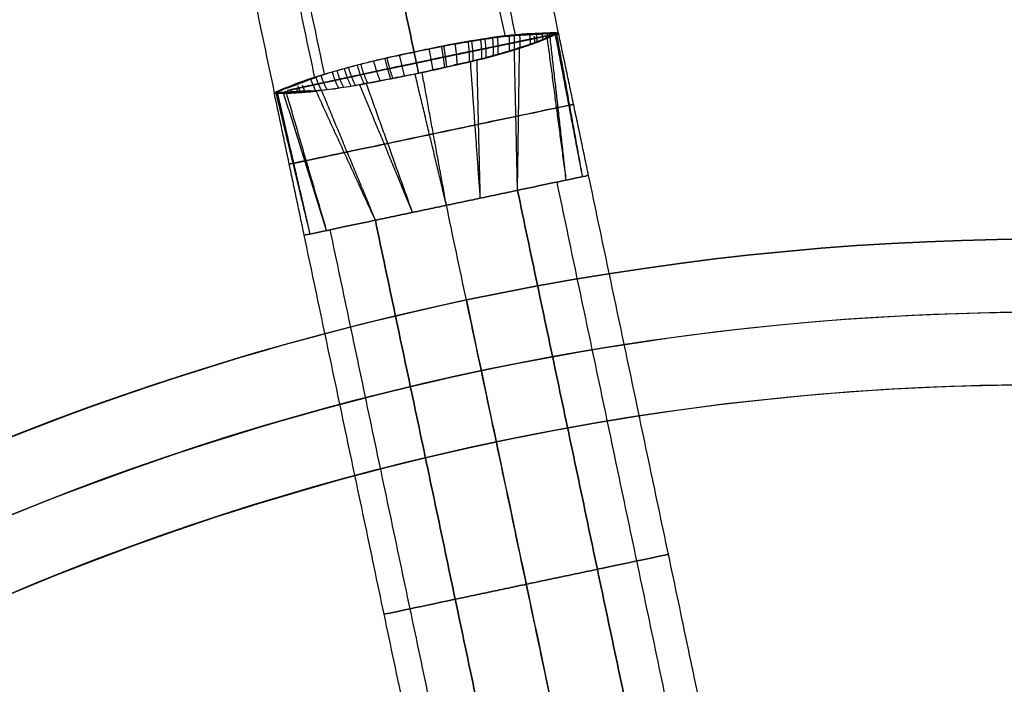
# Model space of a CAD drawing. Header units: millimetres. Extents: x -130 to 129, y 0 to 422.
# Tile 451 of 656: x -11.3 to -1.13, y 317.41 to 324.27. Entities that reach past the tile are written whole.
import ezdxf

# ---------------------------------------------------------------- set-up
doc = ezdxf.new("R2010")
doc.units = ezdxf.units.MM
doc.layers.add('Capa 01', color=7, linetype='Continuous')
doc.layers.add('NEGRO', color=7, linetype='Continuous', true_color=0x363535)
doc.layers.add('PANTALLA', color=7, linetype='Continuous', true_color=0xffffff)

# ---------------------------------------------------------------- blocks, each defined once
blk = doc.blocks.new('DOME 29912')
at = {"layer": 'NEGRO', "extrusion": (0, 0, -1)}
for centre, radius, start, end in [((0.703, 292.998, -150.75), 116.5, 15.3192, 195.3192), ((0.703, 292.998, -150.75), 115.5, 15.3192, 195.3192), ((0.703, 292.998, -156), 116.5, 15.3192, 195.3192), ((0.703, 292.998, -145.5), 115.5, 15.3192, 195.3192), ((0.703, 292.998, -156), 115.5, 15.3192, 195.3192), ((0.703, 292.998, -158), 115, 48.09867, 228.09867), ((0.703, 292.998, -158), 112, 48.09867, 228.09867), ((0.703, 292.998, -144.5), 106.5, 15.3192, 195.3192), ((0.703, 292.998, -145), 106.5, 15.3192, 195.3192), ((0.703, 292.998, -158), 115, 228.09867, 48.09867), ((0.703, 292.998, -158), 112, 228.09867, 48.09867), ((0.703, 292.998, -151.5), 115, 260.06392, 16.13341), ((0.703, 292.998, -160.376), 28.25, 53.9492, 233.9492), ((0.703, 292.998, -159.626), 27.5, 53.9492, 233.9492), ((0.703, 292.998, -151.5), 112, 260.11658, 16.08075), ((0.703, 292.998, -145.5), 116.5, 195.3192, 15.3192), ((0.703, 292.998, -156), 116.5, 195.3192, 15.3192), ((0.703, 292.998, -150.75), 116.5, 195.3192, 15.3192), ((0.703, 292.998, -156), 115.5, 195.3192, 15.3192), ((0.703, 292.998, -150.75), 115.5, 195.3192, 15.3192), ((0.703, 292.998, -156), 29, 78.0987, 258.0987), ((0.703, 292.998, -155), 29, 78.0987, 258.0987), ((0.703, 292.998, -161.376), 28.25, 53.9492, 233.9492), ((0.703, 292.998, -159.876), 27.5, 53.9492, 233.9492), ((0.703, 292.998, -156), 29, 258.0987, 78.0987), ((0.703, 292.998, -155), 29, 258.0987, 78.0987), ((0.703, 292.998, -145), 106.5, 195.3192, 15.3192), ((0.703, 292.998, -144.5), 106.5, 195.3192, 15.3192)]:
    blk.add_arc(centre, radius, start, end, dxfattribs=at)
at = {"layer": 'NEGRO'}
for centre, radius, start, end in [((-0.703, 292.998, 145.5), 116.5, 344.6808, 164.6808), ((-0.703, 292.998, 144), 115, 344.6808, 164.6808), ((-0.703, 292.998, 145), 115, 344.6808, 131.90133), ((-0.703, 292.998, 145), 115, 344.6808, 131.90133), ((-0.703, 292.998, 145), 112, 311.90133, 131.90133), ((-0.703, 292.998, 144), 106.5, 344.6808, 164.6808), ((-0.703, 292.998, 145), 112, 131.90133, 311.90133), ((-0.703, 292.998, 145.5), 115.5, 164.6808, 344.6808), ((-0.703, 292.998, 144), 115, 164.6808, 344.6808), ((-0.703, 292.998, 145), 115, 164.6808, 311.90133), ((-0.703, 292.998, 145), 115, 164.6808, 311.90133), ((-0.703, 292.998, 154), 29, 281.9013, 101.9013), ((-0.703, 292.998, 154), 29, 101.9013, 281.9013), ((-0.703, 292.998, 159.376), 28.25, 306.0508, 126.0508), ((-0.703, 292.998, 144), 106.5, 164.6808, 344.6808), ((-0.703, 292.998, 159.376), 27.5, 306.0508, 126.0508)]:
    blk.add_arc(centre, radius, start, end, dxfattribs=at)
at = {"layer": 'NEGRO', "extrusion": (0.685932, 0.005192, -0.727647)}
blk.add_arc((324.081, 105.047, -117.326), 0.5, 81.603, 98.038, dxfattribs=at)
at = {"layer": 'NEGRO', "extrusion": (0.629683, 0.272084, -0.727647)}
blk.add_arc((300.328, 195.197, -30.476), 0.5, 261.962, 278.397, dxfattribs=at)
at = {"layer": 'NEGRO', "extrusion": (-0.206227, 0.978504, 0)}
for centre, start, end in [((-60.486, 156.75, 312.844), 90, 270), ((-58.986, 156.75, 312.844), 270, 360), ((-58.986, 156.75, 312.844), 0, 90)]:
    blk.add_arc(centre, 0.75, start, end, dxfattribs=at)
at = {"layer": 'NEGRO'}
for points, weights, degree in [([(111.234, 262.335, 144.439), (172.559, 486.209, 144.439), (-51.315, 547.534, 144.439), (-112.64, 323.66, 144.439)], [0.816490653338, 0.272163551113, 0.272163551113, 0.816490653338], 3), ([(110.552, 262.522, 145.146), (171.504, 485.032, 145.146), (-51.006, 545.984, 145.146), (-111.958, 323.474, 145.146)], [0.816490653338, 0.272163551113, 0.272163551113, 0.816490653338], 3), ([(-5.902, 324.123, 156.059), (-5.898, 324.094, 156.057), (-5.896, 324.065, 156.056)], [0.999999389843, 0.998327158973, 0.999999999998], 2), ([(-5.851, 324.127, 156.169), (-5.847, 324.107, 156.168), (-5.845, 324.087, 156.167)], [0.999999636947, 0.999203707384, 0.999999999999], 2), ([(-5.808, 324.129, 156.283), (-5.805, 324.117, 156.282), (-5.804, 324.105, 156.281)], [0.999999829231, 0.99968787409, 1], 2), ([(-5.774, 324.129, 156.4), (-5.773, 324.123, 156.399), (-5.772, 324.116, 156.398)], [0.999999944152, 0.999912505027, 1], 2), ([(-5.755, 324.121, 157.02), (-5.755, 324.12, 157.021), (-5.755, 324.12, 157.021)], [0.999981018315, 0.999989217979, 1], 2), ([(-6.668, 324.042, 155.361), (-6.652, 323.935, 155.358), (-6.654, 323.835, 155.397)], [1, 0.977631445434, 1], 2), ([(-6.632, 324.051, 158.124), (-6.615, 323.943, 158.126), (-6.618, 323.842, 158.087)], [0.999999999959, 0.977250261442, 0.999999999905], 2), ([(-6.539, 324.062, 155.421), (-6.524, 323.962, 155.418), (-6.529, 323.866, 155.45)], [1, 0.980002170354, 1], 2), ([(-6.495, 324.073, 158.054), (-6.48, 323.971, 158.057), (-6.485, 323.874, 158.026)], [0.999999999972, 0.979686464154, 0.999999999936], 2), ([(-6.416, 324.08, 155.494), (-6.403, 323.987, 155.49), (-6.41, 323.897, 155.514)], [1, 0.982811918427, 1], 2), ([(-6.366, 324.092, 157.971), (-6.353, 323.998, 157.976), (-6.36, 323.907, 157.952)], [0.999999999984, 0.982632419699, 0.999999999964], 2), ([(-6.246, 324.107, 157.875), (-6.236, 324.023, 157.882), (-6.244, 323.94, 157.866)], [0.999999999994, 0.985992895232, 0.999999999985], 2), ([(-6.188, 323.962, 155.677), (-6.182, 324.034, 155.669), (-6.19, 324.106, 155.675)], [1, 0.989590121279, 1], 2), ([(-6.032, 324.116, 155.855), (-6.025, 324.066, 155.849), (-6.027, 324.016, 155.85)], [0.99999908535, 0.994984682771, 0.999999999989], 2), ([(-5.983, 324.1, 157.581), (-5.98, 324.063, 157.584), (-5.981, 324.026, 157.584)], [0.998141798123, 0.996305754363, 1], 2), ([(-5.963, 324.119, 155.954), (-5.958, 324.08, 155.95), (-5.957, 324.041, 155.949)], [0.999999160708, 0.996931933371, 0.999999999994], 2), ([(-5.863, 324.102, 157.37), (-5.862, 324.087, 157.37), (-5.861, 324.073, 157.371)], [0.999164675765, 0.999169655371, 1], 2), ([(-5.818, 324.108, 157.256), (-5.817, 324.101, 157.257), (-5.816, 324.093, 157.257)], [0.999625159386, 0.999701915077, 1], 2), ([(-5.782, 324.115, 157.139), (-5.781, 324.112, 157.14), (-5.781, 324.109, 157.14)], [0.999882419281, 0.999922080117, 1], 2), ([(-7.224, 323.935, 158.25), (-7.199, 323.82, 158.25), (-7.178, 323.717, 158.197)], [1, 0.973229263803, 1], 2), ([(-7.177, 323.717, 155.303), (-7.199, 323.82, 155.25), (-7.224, 323.935, 155.25)], [1, 0.973229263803, 1], 2), ([(-7.071, 323.968, 158.242), (-7.047, 323.852, 158.242), (-7.031, 323.748, 158.19)], [0.999999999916, 0.973409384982, 0.999999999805], 2), ([(-6.942, 323.993, 155.278), (-6.921, 323.88, 155.277), (-6.911, 323.776, 155.326)], [1, 0.974498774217, 1], 2), ([(-6.92, 323.998, 158.218), (-6.899, 323.884, 158.218), (-6.889, 323.78, 158.169)], [0.99999999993, 0.974182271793, 0.999999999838], 2), ([(-6.803, 324.019, 155.312), (-6.785, 323.908, 155.311), (-6.782, 323.805, 155.355)], [1, 0.975807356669, 1], 2), ([(-7.642, 323.842, 158.187), (-7.614, 323.733, 158.189), (-7.575, 323.638, 158.144)], [1, 0.975812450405, 1], 2), ([(-7.526, 323.871, 155.282), (-7.5, 323.758, 155.282), (-7.467, 323.658, 155.331)], [1, 0.974182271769, 0.999999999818], 2), ([(-7.505, 323.874, 158.222), (-7.479, 323.762, 158.223), (-7.445, 323.664, 158.174)], [1, 0.974499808, 1], 2), ([(-7.376, 323.903, 155.258), (-7.351, 323.788, 155.258), (-7.324, 323.686, 155.31)], [1, 0.973409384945, 0.999999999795], 2), ([(-8.071, 323.732, 155.529), (-8.046, 323.641, 155.524), (-8.002, 323.561, 155.548)], [1, 0.982632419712, 0.999999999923], 2), ([(-8.021, 323.742, 158.006), (-7.995, 323.652, 158.01), (-7.953, 323.572, 157.986)], [1, 0.982811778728, 1], 2), ([(-7.946, 323.767, 155.446), (-7.919, 323.668, 155.443), (-7.874, 323.581, 155.474)], [1, 0.97968646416, 0.999999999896], 2), ([(-7.902, 323.775, 158.079), (-7.874, 323.677, 158.082), (-7.831, 323.591, 158.05)], [1, 0.98000094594, 1], 2), ([(-7.812, 323.802, 155.376), (-7.783, 323.697, 155.374), (-7.74, 323.606, 155.413)], [1, 0.977250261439, 0.999999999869], 2), ([(-7.775, 323.808, 158.139), (-7.747, 323.705, 158.142), (-7.705, 323.613, 158.103)], [1, 0.977634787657, 1], 2), ([(-112.64, 323.66, 144.439), (-173.966, 99.787, 144.439), (49.908, 38.461, 144.439), (111.234, 262.335, 144.439)], [0.816490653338, 0.272163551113, 0.272163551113, 0.816490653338], 3), ([(-8.238, 323.674, 157.825), (-8.216, 323.605, 157.831), (-8.182, 323.542, 157.823)], [1, 0.989590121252, 1], 2), ([(-8.187, 323.698, 155.625), (-8.163, 323.617, 155.618), (-8.122, 323.544, 155.634)], [1, 0.985992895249, 0.999999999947], 2), ([(-8.642, 323.513, 156.48), (-8.642, 323.512, 156.479), (-8.642, 323.511, 156.479)], [0.999981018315, 0.999989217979, 1], 2), ([(-8.625, 323.516, 157.101), (-8.625, 323.516, 157.101), (-8.625, 323.515, 157.102)], [0.99998155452, 0.999989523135, 1], 2), ([(-8.616, 323.518, 156.361), (-8.615, 323.515, 156.36), (-8.614, 323.512, 156.36)], [0.999882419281, 0.999922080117, 1], 2), ([(-8.593, 323.523, 157.218), (-8.592, 323.52, 157.219), (-8.591, 323.517, 157.219)], [0.999884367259, 0.999923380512, 1], 2), ([(-8.58, 323.526, 156.244), (-8.578, 323.519, 156.243), (-8.575, 323.512, 156.243)], [0.999625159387, 0.999701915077, 1], 2), ([(-8.551, 323.532, 157.332), (-8.549, 323.525, 157.333), (-8.546, 323.518, 157.333)], [0.999628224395, 0.999704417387, 1], 2), ([(-8.535, 323.539, 156.13), (-8.531, 323.525, 156.13), (-8.526, 323.511, 156.129)], [0.999164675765, 0.999169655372, 1], 2), ([(-8.5, 323.546, 157.443), (-8.496, 323.532, 157.444), (-8.491, 323.519, 157.444)], [0.999163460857, 0.999168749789, 1], 2), ([(-8.442, 323.567, 157.549), (-8.435, 323.543, 157.55), (-8.425, 323.521, 157.551)], [0.998558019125, 0.99808952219, 1], 2), ([(-8.425, 323.586, 155.919), (-8.414, 323.55, 155.916), (-8.397, 323.517, 155.916)], [0.998141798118, 0.996305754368, 1], 2), ([(-8.379, 323.595, 157.648), (-8.367, 323.56, 157.651), (-8.351, 323.526, 157.65)], [0.998111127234, 0.996246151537, 1], 2), ([(-111.958, 323.474, 145.146), (-172.91, 100.964, 145.146), (49.6, 40.012, 145.146), (110.552, 262.522, 145.146)], [0.816490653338, 0.272163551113, 0.272163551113, 0.816490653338], 3)]:
    blk.add_rational_spline(points, weights, degree=degree, dxfattribs=at)
for points, degree in [([(-5.732, 324.13, 156.75), (-6.578, 328.146, 156.75)], 1), ([(-7.115, 328.032, 155.59), (-6.285, 324.097, 155.59)], 1), ([(-6.177, 324.114, 157.811), (-7.008, 328.055, 157.811)], 1), ([(-7.224, 323.935, 158.25), (-8.046, 327.836, 158.25)], 1), ([(-8.046, 327.836, 155.25), (-7.224, 323.935, 155.25)], 1), ([(-9.084, 327.617, 157.811), (-8.252, 323.669, 157.811)], 1), ([(-8.149, 323.71, 155.59), (-8.977, 327.64, 155.59)], 1), ([(-9.513, 327.527, 156.75), (-8.667, 323.511, 156.75)], 1), ([(-5.484, 322.649, 157.05), (-5.75, 324.123, 156.991)], 1), ([(-5.739, 324.128, 156.905), (-5.734, 324.129, 156.853), (-5.732, 324.13, 156.802), (-5.732, 324.13, 156.75)], 3), ([(-5.422, 322.662, 156.75), (-5.732, 324.129, 156.71)], 1), ([(-5.653, 322.614, 156.204), (-5.848, 324.086, 156.16)], 1), ([(-5.653, 322.614, 157.296), (-5.819, 324.092, 157.267)], 1), ([(-5.484, 322.649, 156.45), (-5.764, 324.118, 156.432)], 1), ([(-6.156, 322.507, 156), (-6.188, 323.962, 155.677)], 1), ([(-6.187, 323.962, 155.678), (-6.188, 323.962, 155.678), (-6.188, 323.962, 155.677), (-6.188, 323.962, 155.677)], 3), ([(-6.156, 322.507, 157.5), (-6.135, 323.974, 157.769)], 1), ([(-6.54, 322.427, 156), (-6.641, 323.838, 155.402)], 1), ([(-6.54, 322.427, 157.5), (-6.574, 323.852, 158.069)], 1), ([(-6.89, 322.353, 157.5), (-7.141, 323.724, 158.197)], 1), ([(-6.89, 322.353, 156), (-7.214, 323.709, 155.303)], 1), ([(-8.659, 323.513, 156.595), (-8.665, 323.512, 156.647), (-8.667, 323.511, 156.698), (-8.667, 323.511, 156.75)], 3), ([(-8.647, 323.51, 156.988), (-8.182, 323.542, 157.823), (-8.181, 323.542, 157.823), (-8.649, 323.515, 156.987)], 3), ([(-8.297, 322.056, 156.45), (-8.648, 323.513, 156.509)], 1), ([(-8.297, 322.056, 157.05), (-8.633, 323.514, 157.068)], 1), ([(-8.127, 322.092, 156.204), (-8.571, 323.512, 156.233)], 1), ([(-8.127, 322.092, 157.296), (-8.543, 323.518, 157.34)], 1), ([(-7.624, 322.198, 156), (-8.235, 323.531, 155.731)], 1), ([(-8.182, 323.542, 157.823), (-7.624, 322.198, 157.5)], 1), ([(-7.24, 322.279, 156), (-7.784, 323.597, 155.431)], 1), ([(-7.24, 322.279, 157.5), (-7.717, 323.611, 158.098)], 1), ([(-8.358, 322.043, 156.75), (-8.667, 323.51, 156.79)], 1), ([(-3.773, 314.834, 156.75), (-5.422, 322.662, 156.75)], 1), ([(-6.156, 322.507, 156), (-7.624, 322.198, 156)], 1), ([(-7.624, 322.198, 157.5), (-6.156, 322.507, 157.5)], 1), ([(-4.506, 314.679, 156), (-6.156, 322.507, 156)], 1), ([(-6.156, 322.507, 157.5), (-4.506, 314.679, 157.5)], 1), ([(-4.099, 314.765, 157.374), (-5.748, 322.593, 157.374)], 1), ([(-4.099, 314.765, 156.126), (-5.748, 322.593, 156.126)], 1), ([(-5.24, 314.525, 156), (-6.89, 322.353, 156)], 1), ([(-5.24, 314.525, 157.5), (-6.89, 322.353, 157.5)], 1), ([(-5.974, 314.37, 157.5), (-7.624, 322.198, 157.5)], 1), ([(-7.624, 322.198, 156), (-5.974, 314.37, 156)], 1), ([(-6.44, 314.272, 156.17), (-8.09, 322.1, 156.17)], 1), ([(-6.44, 314.272, 157.33), (-8.09, 322.1, 157.33)], 1), ([(-6.708, 314.215, 156.75), (-8.358, 322.043, 156.75)], 1), ([(-6.684, 321.374, 154), (-6.684, 321.374, 156)], 1), ([(-6.684, 321.374, 156), (-4.879, 312.812, 156)], 1), ([(-6.684, 321.374, 154), (-4.879, 312.812, 154)], 1), ([(-4.599, 320.978, 161.376), (-4.599, 320.978, 159.376)], 1), ([(-4.495, 320.235, 159.876), (-4.495, 320.235, 159.376)], 1), ([(-6.799, 318.284, 156), (-5.331, 318.593, 156)], 1), ([(-5.331, 318.593, 157.5), (-6.799, 318.284, 157.5)], 1)]:
    blk.add_open_spline(points, degree=degree, dxfattribs=at)
for points, knots in [([(-6.19, 324.106, 155.675), (-6.096, 324.113, 155.767), (-6.013, 324.116, 155.871), (-5.945, 324.12, 155.983), (-5.907, 324.122, 156.046), (-5.874, 324.125, 156.112), (-5.846, 324.127, 156.18), (-5.812, 324.129, 156.262), (-5.785, 324.13, 156.348), (-5.766, 324.129, 156.434), (-5.76, 324.128, 156.46), (-5.755, 324.127, 156.487), (-5.75, 324.126, 156.513)], [0, 0, 0, 0, 0.0003934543, 0.0003934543, 0.0003934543, 0.0006125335, 0.0006125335, 0.0006125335, 0.0008782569, 0.0008782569, 0.0008782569, 0.0009577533, 0.0009577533, 0.0009577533, 0.0009577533]), ([(-6.188, 323.962, 155.677), (-6.092, 323.994, 155.763), (-6.007, 324.022, 155.866), (-5.939, 324.048, 155.978), (-5.901, 324.063, 156.042), (-5.868, 324.077, 156.108), (-5.841, 324.089, 156.177), (-5.808, 324.103, 156.26), (-5.782, 324.114, 156.346), (-5.764, 324.118, 156.433), (-5.758, 324.12, 156.459), (-5.754, 324.121, 156.486), (-5.749, 324.121, 156.512)], [1.9533464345, 1.9533464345, 1.9533464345, 1.9533464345, 1.953746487, 1.953746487, 1.953746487, 1.9539704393, 1.9539704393, 1.9539704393, 1.9542375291, 1.9542375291, 1.9542375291, 1.9543168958, 1.9543168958, 1.9543168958, 1.9543168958]), ([(-5.75, 324.126, 156.513), (-5.753, 324.121, 156.486), (-5.758, 324.12, 156.46), (-5.764, 324.118, 156.433), (-5.782, 324.114, 156.346), (-5.808, 324.103, 156.26), (-5.841, 324.089, 156.178), (-5.868, 324.077, 156.109), (-5.901, 324.063, 156.042), (-5.939, 324.048, 155.979), (-6.006, 324.022, 155.867), (-6.091, 323.994, 155.764), (-6.187, 323.962, 155.678)], [0.0009577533, 0.0009577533, 0.0009577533, 0.0009577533, 0.0010379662, 0.0010379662, 0.0010379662, 0.0013079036, 0.0013079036, 0.0013079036, 0.0015342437, 0.0015342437, 0.0015342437, 0.0019385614, 0.0019385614, 0.0019385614, 0.0019385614]), ([(-6.136, 324.117, 157.768), (-6.1, 324.12, 157.729), (-6.066, 324.122, 157.688), (-6.034, 324.123, 157.646), (-5.951, 324.127, 157.536), (-5.882, 324.129, 157.413), (-5.833, 324.132, 157.285), (-5.826, 324.133, 157.266), (-5.819, 324.133, 157.248), (-5.813, 324.133, 157.23), (-5.782, 324.135, 157.139), (-5.759, 324.135, 157.044), (-5.745, 324.131, 156.949), (-5.743, 324.13, 156.934), (-5.741, 324.129, 156.92), (-5.739, 324.128, 156.905)], [1.0012445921, 1.0012445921, 1.0012445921, 1.0012445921, 1.001404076, 1.001404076, 1.001404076, 1.0018209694, 1.0018209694, 1.0018209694, 1.0018789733, 1.0018789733, 1.0018789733, 1.0021686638, 1.0021686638, 1.0021686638, 1.0022134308, 1.0022134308, 1.0022134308, 1.0022134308]), ([(-5.738, 324.123, 156.905), (-5.741, 324.129, 156.92), (-5.743, 324.13, 156.934), (-5.745, 324.131, 156.949), (-5.759, 324.135, 157.044), (-5.782, 324.135, 157.139), (-5.813, 324.133, 157.23), (-5.819, 324.133, 157.248), (-5.826, 324.133, 157.266), (-5.833, 324.132, 157.284), (-5.882, 324.129, 157.413), (-5.951, 324.127, 157.536), (-6.034, 324.123, 157.646), (-6.066, 324.122, 157.688), (-6.1, 324.12, 157.729), (-6.136, 324.117, 157.768)], [0.000984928, 0.000984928, 0.000984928, 0.000984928, 0.0010295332, 0.0010295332, 0.0010295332, 0.0013197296, 0.0013197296, 0.0013197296, 0.0013778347, 0.0013778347, 0.0013778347, 0.001795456, 0.001795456, 0.001795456, 0.0019552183, 0.0019552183, 0.0019552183, 0.0019552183]), ([(-5.739, 324.128, 156.905), (-5.74, 324.123, 156.92), (-5.742, 324.123, 156.935), (-5.744, 324.123, 156.95), (-5.757, 324.12, 157.046), (-5.778, 324.111, 157.141), (-5.808, 324.097, 157.232), (-5.814, 324.095, 157.25), (-5.82, 324.092, 157.269), (-5.827, 324.088, 157.287), (-5.875, 324.066, 157.418), (-5.944, 324.038, 157.542), (-6.03, 324.009, 157.651), (-6.063, 323.998, 157.692), (-6.098, 323.986, 157.731), (-6.135, 323.974, 157.768)], [2.0029995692, 2.0029995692, 2.0029995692, 2.0029995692, 2.0030444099, 2.0030444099, 2.0030444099, 2.0033366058, 2.0033366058, 2.0033366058, 2.003395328, 2.003395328, 2.003395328, 2.0038251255, 2.0038251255, 2.0038251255, 2.0039861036, 2.0039861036, 2.0039861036, 2.0039861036]), ([(-6.135, 323.974, 157.768), (-6.098, 323.986, 157.731), (-6.063, 323.998, 157.692), (-6.03, 324.009, 157.651), (-5.944, 324.038, 157.542), (-5.875, 324.066, 157.418), (-5.827, 324.088, 157.287), (-5.82, 324.092, 157.269), (-5.814, 324.095, 157.251), (-5.808, 324.097, 157.232), (-5.778, 324.111, 157.141), (-5.757, 324.12, 157.046), (-5.744, 324.123, 156.95), (-5.742, 324.123, 156.935), (-5.74, 324.123, 156.92), (-5.738, 324.123, 156.905)], [0, 0, 0, 0, 0.0001607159, 0.0001607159, 0.0001607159, 0.0005898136, 0.0005898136, 0.0005898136, 0.0006484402, 0.0006484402, 0.0006484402, 0.0009401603, 0.0009401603, 0.0009401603, 0.000984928, 0.000984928, 0.000984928, 0.000984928]), ([(-5.732, 324.13, 156.75), (-5.732, 324.13, 156.737), (-5.733, 324.13, 156.657), (-5.74, 324.128, 156.578), (-5.75, 324.126, 156.513)], [3.57292961, 3.57292961, 3.57292961, 3.57292961, 3.57785886, 3.6024168, 3.6024168, 3.6024168, 3.6024168]), ([(-5.749, 324.121, 156.512), (-5.74, 324.128, 156.578), (-5.733, 324.13, 156.657), (-5.732, 324.13, 156.737), (-5.732, 324.13, 156.75)], [1.9543169, 1.9543169, 1.9543169, 1.9543169, 1.97888222, 1.98380409, 1.98380409, 1.98380409, 1.98380409]), ([(-6.136, 324.117, 157.768), (-6.248, 324.109, 157.888), (-6.381, 324.091, 157.992), (-6.524, 324.068, 158.07), (-6.668, 324.045, 158.149), (-6.827, 324.017, 158.204), (-6.987, 323.985, 158.23), (-7.065, 323.969, 158.243), (-7.145, 323.952, 158.25), (-7.224, 323.935, 158.25)], [0.286845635, 0.286845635, 0.286845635, 0.286845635, 0.287340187, 0.287340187, 0.287340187, 0.287837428, 0.287837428, 0.287837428, 0.288076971, 0.288076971, 0.288076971, 0.288076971]), ([(-7.224, 323.935, 155.25), (-7.128, 323.956, 155.25), (-7.034, 323.975, 155.259), (-6.895, 324.002, 155.287), (-6.849, 324.011, 155.299), (-6.758, 324.027, 155.326), (-6.712, 324.034, 155.342), (-6.624, 324.049, 155.379), (-6.581, 324.056, 155.399), (-6.497, 324.069, 155.444), (-6.456, 324.075, 155.468), (-6.336, 324.092, 155.547), (-6.26, 324.1, 155.608), (-6.19, 324.106, 155.675)], [0, 0, 0, 0, 0.0001923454, 0.0001923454, 0.0002885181, 0.0002885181, 0.0003846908, 0.0003846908, 0.0004808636, 0.0004808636, 0.0005770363, 0.0005770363, 0.0007693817, 0.0007693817, 0.0007693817, 0.0007693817]), ([(-8.292, 323.663, 155.732), (-8.186, 323.7, 155.612), (-8.057, 323.737, 155.508), (-7.917, 323.774, 155.43), (-7.776, 323.812, 155.351), (-7.619, 323.85, 155.296), (-7.46, 323.885, 155.27), (-7.382, 323.902, 155.257), (-7.303, 323.919, 155.25), (-7.224, 323.935, 155.25)], [0.751854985, 0.751854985, 0.751854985, 0.751854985, 0.752349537, 0.752349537, 0.752349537, 0.752846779, 0.752846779, 0.752846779, 0.753086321, 0.753086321, 0.753086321, 0.753086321]), ([(-7.224, 323.935, 158.25), (-7.319, 323.915, 158.25), (-7.413, 323.895, 158.241), (-7.551, 323.864, 158.213), (-7.597, 323.853, 158.201), (-7.687, 323.831, 158.174), (-7.732, 323.819, 158.157), (-7.818, 323.797, 158.121), (-7.86, 323.786, 158.101), (-7.943, 323.764, 158.056), (-7.983, 323.753, 158.032), (-8.099, 323.72, 157.953), (-8.172, 323.697, 157.892), (-8.238, 323.674, 157.825)], [0, 0, 0, 0, 0.000192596, 0.000192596, 0.000288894, 0.000288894, 0.000385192, 0.000385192, 0.00048149, 0.00048149, 0.000577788, 0.000577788, 0.000770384, 0.000770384, 0.000770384, 0.000770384]), ([(-7.178, 323.717, 158.197), (-7.102, 323.732, 158.197), (-7.027, 323.749, 158.191), (-6.952, 323.766, 158.18), (-6.801, 323.8, 158.156), (-6.651, 323.833, 158.109), (-6.514, 323.867, 158.04), (-6.374, 323.902, 157.971), (-6.245, 323.938, 157.878), (-6.135, 323.974, 157.768)], [0.751896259, 0.751896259, 0.751896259, 0.751896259, 0.752127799, 0.752127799, 0.752127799, 0.752602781, 0.752602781, 0.752602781, 0.753086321, 0.753086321, 0.753086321, 0.753086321]), ([(-6.188, 323.962, 155.677), (-6.258, 323.94, 155.615), (-6.332, 323.918, 155.561), (-6.448, 323.887, 155.491), (-6.488, 323.876, 155.47), (-6.569, 323.855, 155.431), (-6.611, 323.845, 155.413), (-6.696, 323.825, 155.381), (-6.739, 323.815, 155.367), (-6.825, 323.796, 155.344), (-6.868, 323.786, 155.334), (-6.998, 323.757, 155.311), (-7.085, 323.736, 155.303), (-7.177, 323.717, 155.303)], [-0.0007693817, -0.0007693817, -0.0007693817, -0.0007693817, -0.0005770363, -0.0005770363, -0.0004808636, -0.0004808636, -0.0003846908, -0.0003846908, -0.0002885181, -0.0002885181, -0.0001923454, -0.0001923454, 0, 0, 0, 0]), ([(-7.177, 323.717, 155.303), (-7.253, 323.7, 155.303), (-7.329, 323.685, 155.309), (-7.404, 323.671, 155.32), (-7.556, 323.641, 155.344), (-7.706, 323.611, 155.391), (-7.845, 323.586, 155.46), (-7.987, 323.562, 155.529), (-8.12, 323.542, 155.622), (-8.236, 323.531, 155.732)], [0.463819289, 0.463819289, 0.463819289, 0.463819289, 0.464050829, 0.464050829, 0.464050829, 0.464525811, 0.464525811, 0.464525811, 0.465009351, 0.465009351, 0.465009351, 0.465009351]), ([(-8.182, 323.542, 157.823), (-8.109, 323.549, 157.885), (-8.033, 323.56, 157.939), (-7.914, 323.578, 158.009), (-7.873, 323.584, 158.03), (-7.79, 323.598, 158.069), (-7.748, 323.605, 158.087), (-7.662, 323.621, 158.119), (-7.619, 323.63, 158.133), (-7.532, 323.647, 158.156), (-7.489, 323.655, 158.166), (-7.358, 323.681, 158.189), (-7.27, 323.698, 158.197), (-7.178, 323.717, 158.197)], [-0.000770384, -0.000770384, -0.000770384, -0.000770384, -0.000577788, -0.000577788, -0.00048149, -0.00048149, -0.000385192, -0.000385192, -0.000288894, -0.000288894, -0.000192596, -0.000192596, 0, 0, 0, 0]), ([(-8.292, 323.663, 155.732), (-8.326, 323.65, 155.771), (-8.358, 323.638, 155.812), (-8.388, 323.627, 155.854), (-8.466, 323.597, 155.964), (-8.529, 323.572, 156.087), (-8.576, 323.554, 156.215), (-8.582, 323.552, 156.234), (-8.588, 323.55, 156.252), (-8.594, 323.547, 156.27), (-8.623, 323.536, 156.361), (-8.644, 323.527, 156.456), (-8.655, 323.517, 156.551), (-8.657, 323.516, 156.566), (-8.658, 323.514, 156.58), (-8.659, 323.513, 156.595)], [0.0012445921, 0.0012445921, 0.0012445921, 0.0012445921, 0.001404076, 0.001404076, 0.001404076, 0.0018209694, 0.0018209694, 0.0018209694, 0.0018789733, 0.0018789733, 0.0018789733, 0.0021686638, 0.0021686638, 0.0021686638, 0.0022134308, 0.0022134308, 0.0022134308, 0.0022134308]), ([(-8.658, 323.508, 156.595), (-8.658, 323.514, 156.58), (-8.657, 323.516, 156.566), (-8.655, 323.517, 156.551), (-8.644, 323.527, 156.456), (-8.623, 323.536, 156.361), (-8.594, 323.547, 156.27), (-8.588, 323.55, 156.252), (-8.582, 323.552, 156.234), (-8.576, 323.554, 156.216), (-8.529, 323.572, 156.087), (-8.466, 323.597, 155.964), (-8.388, 323.627, 155.854), (-8.358, 323.638, 155.812), (-8.326, 323.65, 155.771), (-8.292, 323.663, 155.732)], [0.000984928, 0.000984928, 0.000984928, 0.000984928, 0.0010295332, 0.0010295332, 0.0010295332, 0.0013197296, 0.0013197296, 0.0013197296, 0.0013778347, 0.0013778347, 0.0013778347, 0.001795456, 0.001795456, 0.001795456, 0.0019552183, 0.0019552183, 0.0019552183, 0.0019552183]), ([(-8.649, 323.515, 156.987), (-8.645, 323.518, 157.013), (-8.641, 323.521, 157.04), (-8.636, 323.524, 157.066), (-8.618, 323.533, 157.152), (-8.593, 323.543, 157.238), (-8.561, 323.555, 157.32), (-8.535, 323.564, 157.388), (-8.503, 323.575, 157.454), (-8.468, 323.588, 157.517), (-8.405, 323.612, 157.629), (-8.327, 323.643, 157.733), (-8.238, 323.674, 157.825)], [0.8856883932, 0.8856883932, 0.8856883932, 0.8856883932, 0.8857682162, 0.8857682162, 0.8857682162, 0.8860362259, 0.8860362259, 0.8860362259, 0.8862571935, 0.8862571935, 0.8862571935, 0.8866540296, 0.8866540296, 0.8866540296, 0.8866540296]), ([(-8.667, 323.511, 156.75), (-8.667, 323.511, 156.763), (-8.666, 323.511, 156.843), (-8.659, 323.513, 156.922), (-8.649, 323.515, 156.987)], [0.8562012, 0.8562012, 0.8562012, 0.8562012, 0.86112307, 0.88568839, 0.88568839, 0.88568839, 0.88568839]), ([(-8.647, 323.51, 156.988), (-8.659, 323.513, 156.922), (-8.666, 323.511, 156.843), (-8.667, 323.511, 156.763), (-8.667, 323.511, 156.75)], [4.9643169, 4.9643169, 4.9643169, 4.9643169, 4.98888222, 4.99380409, 4.99380409, 4.99380409, 4.99380409]), ([(-8.659, 323.513, 156.595), (-8.657, 323.508, 156.58), (-8.655, 323.509, 156.565), (-8.653, 323.509, 156.55), (-8.64, 323.513, 156.454), (-8.617, 323.512, 156.359), (-8.585, 323.512, 156.268), (-8.578, 323.512, 156.25), (-8.571, 323.512, 156.231), (-8.564, 323.512, 156.213), (-8.51, 323.511, 156.082), (-8.436, 323.513, 155.958), (-8.345, 323.521, 155.849), (-8.311, 323.524, 155.808), (-8.274, 323.528, 155.769), (-8.236, 323.531, 155.732)], [5.0129995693, 5.0129995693, 5.0129995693, 5.0129995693, 5.01304441, 5.01304441, 5.01304441, 5.0133366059, 5.0133366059, 5.0133366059, 5.0133953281, 5.0133953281, 5.0133953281, 5.0138251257, 5.0138251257, 5.0138251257, 5.0139861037, 5.0139861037, 5.0139861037, 5.0139861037]), ([(-8.236, 323.531, 155.732), (-8.274, 323.528, 155.769), (-8.311, 323.524, 155.808), (-8.345, 323.521, 155.849), (-8.436, 323.513, 155.958), (-8.51, 323.511, 156.082), (-8.564, 323.512, 156.213), (-8.571, 323.512, 156.231), (-8.578, 323.512, 156.249), (-8.585, 323.512, 156.268), (-8.617, 323.512, 156.359), (-8.64, 323.513, 156.454), (-8.653, 323.509, 156.55), (-8.655, 323.509, 156.565), (-8.657, 323.508, 156.58), (-8.658, 323.508, 156.595)], [0, 0, 0, 0, 0.0001607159, 0.0001607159, 0.0001607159, 0.0005898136, 0.0005898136, 0.0005898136, 0.0006484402, 0.0006484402, 0.0006484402, 0.0009401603, 0.0009401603, 0.0009401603, 0.000984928, 0.000984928, 0.000984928, 0.000984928]), ([(-8.182, 323.542, 157.823), (-8.283, 323.532, 157.737), (-8.372, 323.523, 157.634), (-8.444, 323.52, 157.522), (-8.485, 323.518, 157.458), (-8.521, 323.518, 157.392), (-8.551, 323.518, 157.323), (-8.586, 323.518, 157.24), (-8.614, 323.517, 157.154), (-8.633, 323.514, 157.067), (-8.639, 323.513, 157.041), (-8.643, 323.512, 157.014), (-8.647, 323.51, 156.988)], [4.9633464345, 4.9633464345, 4.9633464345, 4.9633464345, 4.9637464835, 4.9637464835, 4.9637464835, 4.9639704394, 4.9639704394, 4.9639704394, 4.9642375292, 4.9642375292, 4.9642375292, 4.964316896, 4.964316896, 4.964316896, 4.964316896]), ([(-7.917, 322.903, 157.669), (-7.785, 322.931, 157.729), (-7.506, 322.989, 157.837), (-7.025, 323.091, 157.898), (-6.547, 323.192, 157.82), (-6.274, 323.249, 157.704), (-5.985, 323.31, 157.562), (-5.768, 323.356, 157.379), (-5.603, 323.39, 157.025), (-5.562, 323.399, 156.73), (-5.611, 323.389, 156.436), (-5.785, 323.352, 156.084), (-6.008, 323.305, 155.906), (-6.173, 323.27, 155.831)], [0, 0, 0, 0, 0.0555615, 0.1111231, 0.1666846, 0.2222461, 0.2222461, 0.2916846, 0.3264038, 0.3611231, 0.3958423, 0.4305615, 0.5, 0.5, 0.5, 0.5]), ([(-6.173, 323.27, 155.831), (-6.305, 323.243, 155.771), (-6.584, 323.184, 155.663), (-7.065, 323.082, 155.602), (-7.542, 322.982, 155.68), (-7.816, 322.924, 155.796), (-8.105, 322.863, 155.938), (-8.321, 322.818, 156.121), (-8.486, 322.783, 156.475), (-8.527, 322.774, 156.77), (-8.479, 322.784, 157.064), (-8.304, 322.821, 157.416), (-8.081, 322.868, 157.594), (-7.917, 322.903, 157.669)], [0.5, 0.5, 0.5, 0.5, 0.5555615, 0.6111231, 0.6666846, 0.7222461, 0.7222461, 0.7916846, 0.8264038, 0.8611231, 0.8958423, 0.9305615, 1, 1, 1, 1]), ([(-6.156, 322.507, 157.5), (-5.964, 322.548, 157.5), (-5.773, 322.588, 157.419), (-5.501, 322.645, 157.141), (-5.422, 322.662, 156.946), (-5.422, 322.662, 156.554), (-5.501, 322.645, 156.359), (-5.773, 322.588, 156.081), (-5.964, 322.548, 156), (-6.156, 322.507, 156)], [-1, -1, -1, -1, -0.75, -0.75, -0.5, -0.5, -0.25, -0.25, 0, 0, 0, 0]), ([(-8.358, 322.043, 156.75), (-8.358, 322.043, 156.554), (-8.279, 322.06, 156.359), (-8.007, 322.117, 156.081), (-7.816, 322.158, 156), (-7.624, 322.198, 156)], [2.570796, 2.570796, 2.570796, 2.570796, 3.070796, 3.070796, 3.570796, 3.570796, 3.570796, 3.570796]), ([(-7.624, 322.198, 157.5), (-7.816, 322.158, 157.5), (-8.007, 322.117, 157.419), (-8.279, 322.06, 157.141), (-8.358, 322.043, 156.946), (-8.358, 322.043, 156.75)], [3.5707963, 3.5707963, 3.5707963, 3.5707963, 4.0707963, 4.0707963, 4.5707963, 4.5707963, 4.5707963, 4.5707963])]:
    blk.add_open_spline(points, degree=3, knots=knots, dxfattribs=at)
for points, weights, knots in [([(-6.186, 324.034, 155.672), (-6.129, 324.046, 155.727), (-6.076, 324.056, 155.786), (-6.003, 324.071, 155.883), (-5.98, 324.076, 155.916), (-5.937, 324.085, 155.985), (-5.917, 324.09, 156.021), (-5.88, 324.099, 156.093), (-5.863, 324.103, 156.13), (-5.832, 324.111, 156.205), (-5.818, 324.114, 156.243), (-5.793, 324.119, 156.321), (-5.782, 324.122, 156.36), (-5.764, 324.124, 156.437), (-5.756, 324.124, 156.475), (-5.75, 324.123, 156.513)], [0.994795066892, 0.995840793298, 0.996753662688, 0.997861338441, 0.998186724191, 0.998744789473, 0.998976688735, 0.999350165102, 0.999492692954, 0.999710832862, 0.999788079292, 0.99989970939, 0.999934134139, 0.999977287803, 0.999987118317, 0.999992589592], [0.003184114, 0.003184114, 0.003184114, 0.003184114, 0.0033439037, 0.0033439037, 0.0034237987, 0.0034237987, 0.0035036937, 0.0035036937, 0.0035835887, 0.0035835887, 0.0036634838, 0.0036634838, 0.0037433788, 0.0037433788, 0.00381946, 0.00381946, 0.00381946, 0.00381946]), ([(-6.131, 324.046, 157.772), (-6.166, 324.038, 157.809), (-6.203, 324.031, 157.843), (-6.278, 324.015, 157.909), (-6.317, 324.007, 157.94), (-6.399, 323.99, 157.997), (-6.441, 323.981, 158.024), (-6.529, 323.963, 158.073), (-6.574, 323.954, 158.096), (-6.712, 323.926, 158.155), (-6.805, 323.907, 158.185), (-6.95, 323.877, 158.216), (-7, 323.866, 158.224), (-7.099, 323.844, 158.234), (-7.149, 323.834, 158.237), (-7.2, 323.823, 158.237)], [0.99486628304, 0.994211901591, 0.993588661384, 0.992404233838, 0.991843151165, 0.990789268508, 0.990296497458, 0.98938996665, 0.988975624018, 0.987924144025, 0.987434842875, 0.98691928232, 0.986787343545, 0.986622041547, 0.986588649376, 0.986614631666], [0, 0, 0, 0, 0.0001027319, 0.0001027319, 0.0002054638, 0.0002054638, 0.0003081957, 0.0003081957, 0.0004109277, 0.0004109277, 0.0006163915, 0.0006163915, 0.0007191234, 0.0007191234, 0.000821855, 0.000821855, 0.000821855, 0.000821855]), ([(-7.2, 323.823, 155.263), (-7.105, 323.843, 155.263), (-7.014, 323.863, 155.272), (-6.878, 323.892, 155.299), (-6.834, 323.901, 155.309), (-6.745, 323.919, 155.336), (-6.7, 323.928, 155.351), (-6.613, 323.946, 155.386), (-6.57, 323.954, 155.406), (-6.487, 323.971, 155.448), (-6.447, 323.98, 155.472), (-6.329, 324.004, 155.548), (-6.255, 324.02, 155.606), (-6.186, 324.034, 155.672)], [0.986614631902, 0.986664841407, 0.986888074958, 0.987430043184, 0.987645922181, 0.988161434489, 0.988462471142, 0.989168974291, 0.989568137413, 0.99043403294, 0.9909032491, 0.99241137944, 0.993557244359, 0.99479506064], [0, 0, 0, 0, 0.0001923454, 0.0001923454, 0.0002885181, 0.0002885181, 0.0003846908, 0.0003846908, 0.0004808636, 0.0004808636, 0.0005770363, 0.0005770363, 0.0007693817, 0.0007693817, 0.0007693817, 0.0007693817]), ([(-5.865, 324.101, 157.372), (-5.898, 324.093, 157.446), (-5.937, 324.085, 157.516), (-6.026, 324.067, 157.65), (-6.077, 324.057, 157.714), (-6.131, 324.046, 157.772)], [0.999151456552, 0.998785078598, 0.998250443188, 0.99680536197, 0.995890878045, 0.99486628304], [0.003548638, 0.003548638, 0.003548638, 0.003548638, 0.0037115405, 0.0037115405, 0.0038764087, 0.0038764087, 0.0038764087, 0.0038764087]), ([(-8.267, 323.595, 155.728), (-8.232, 323.603, 155.691), (-8.196, 323.611, 155.657), (-8.121, 323.627, 155.591), (-8.082, 323.635, 155.56), (-8, 323.653, 155.503), (-7.958, 323.662, 155.476), (-7.87, 323.681, 155.427), (-7.825, 323.69, 155.404), (-7.688, 323.721, 155.345), (-7.595, 323.741, 155.315), (-7.45, 323.771, 155.284), (-7.4, 323.781, 155.276), (-7.301, 323.802, 155.266), (-7.25, 323.812, 155.263), (-7.2, 323.823, 155.263)], [0.99486628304, 0.994211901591, 0.993588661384, 0.992404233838, 0.991843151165, 0.990789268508, 0.990296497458, 0.98938996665, 0.988975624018, 0.987924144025, 0.987434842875, 0.98691928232, 0.986787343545, 0.986622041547, 0.986588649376, 0.986614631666], [0, 0, 0, 0, 0.0001027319, 0.0001027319, 0.0002054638, 0.0002054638, 0.0003081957, 0.0003081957, 0.0004109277, 0.0004109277, 0.0006163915, 0.0006163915, 0.0007191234, 0.0007191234, 0.000821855, 0.000821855, 0.000821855, 0.000821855]), ([(-7.2, 323.823, 158.237), (-7.294, 323.803, 158.237), (-7.386, 323.785, 158.228), (-7.522, 323.756, 158.201), (-7.567, 323.746, 158.19), (-7.656, 323.727, 158.164), (-7.7, 323.717, 158.149), (-7.787, 323.698, 158.114), (-7.829, 323.689, 158.094), (-7.912, 323.671, 158.052), (-7.952, 323.663, 158.028), (-8.07, 323.638, 157.952), (-8.144, 323.621, 157.893), (-8.213, 323.607, 157.828)], [0.986614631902, 0.986664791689, 0.986887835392, 0.987430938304, 0.987647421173, 0.988165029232, 0.988465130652, 0.989169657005, 0.989567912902, 0.990433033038, 0.990902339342, 0.992412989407, 0.99356101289, 0.994795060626], [0, 0, 0, 0, 0.000192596, 0.000192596, 0.000288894, 0.000288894, 0.000385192, 0.000385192, 0.00048149, 0.00048149, 0.000577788, 0.000577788, 0.000770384, 0.000770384, 0.000770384, 0.000770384]), ([(-8.534, 323.539, 156.128), (-8.501, 323.545, 156.054), (-8.461, 323.553, 155.984), (-8.372, 323.572, 155.85), (-8.321, 323.584, 155.786), (-8.267, 323.595, 155.728)], [0.999151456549, 0.998785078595, 0.998250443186, 0.99680536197, 0.995890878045, 0.99486628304], [0.003548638, 0.003548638, 0.003548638, 0.003548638, 0.0037115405, 0.0037115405, 0.0038764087, 0.0038764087, 0.0038764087, 0.0038764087]), ([(-8.213, 323.607, 157.828), (-8.27, 323.594, 157.773), (-8.323, 323.583, 157.714), (-8.395, 323.567, 157.617), (-8.418, 323.562, 157.584), (-8.46, 323.553, 157.516), (-8.48, 323.549, 157.481), (-8.499, 323.546, 157.446)], [0.994795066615, 0.995840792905, 0.996753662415, 0.997861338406, 0.998186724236, 0.998737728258, 0.998964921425, 0.999149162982], [0.003184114, 0.003184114, 0.003184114, 0.003184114, 0.0033439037, 0.0033439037, 0.0034237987, 0.0034237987, 0.0035016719, 0.0035016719, 0.0035016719, 0.0035016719])]:
    blk.add_rational_spline(points, weights, degree=3, knots=knots, dxfattribs=at)
at = {"layer": 'PANTALLA', "extrusion": (0, 0, -1)}
for radius in [115, 115, 112, 112]:
    blk.add_arc((0.703, 292.998, -158), radius, 48.09867, 228.09867, dxfattribs=at)
at = {"layer": 'PANTALLA'}
for radius in [115, 115, 112, 112]:
    blk.add_arc((-0.703, 292.998, 158), radius, 131.90133, 311.90133, dxfattribs=at)
at = {"layer": 'PANTALLA', "extrusion": (-0.744296, -0.66785, 6.12323e-17)}
for radius in [115, 112]:
    blk.add_arc((-218.547, 158, -195.155), radius, 90, 180, dxfattribs=at)

msp = doc.modelspace()

# ---------------------------------------------------------------- block references
at = {"layer": 'Capa 01'}
msp.add_blockref('DOME 29912', (0, 0, -50), dxfattribs=at)

doc.saveas('drawing.dxf')
